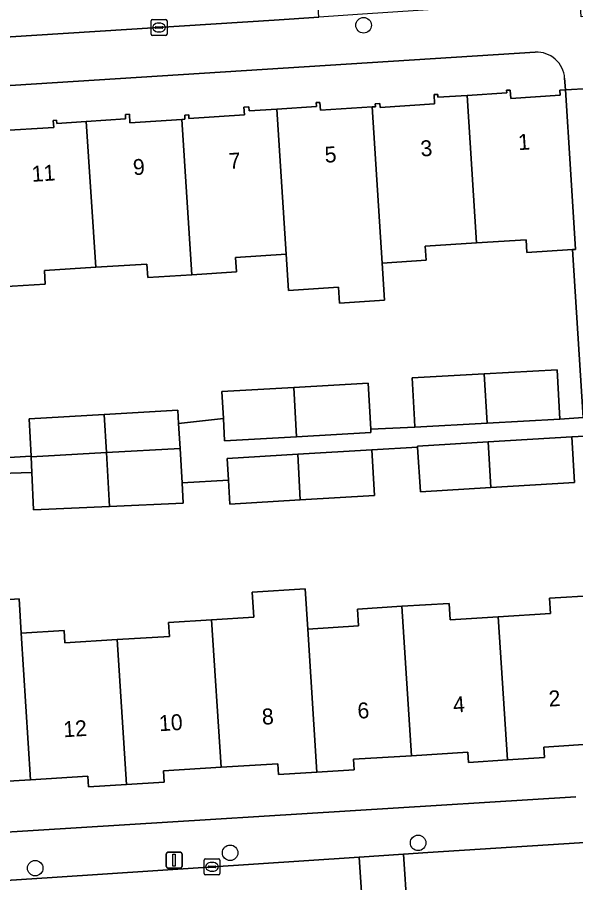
# Model space of a CAD drawing. Extents: x 159680 to 160786, y 387323 to 388340.
# Drawn here: x 160418.2 to 160453.3, y 387578.1 to 387632.5 of the extents above; entities that cross this region are included whole.
import ezdxf

# ---------------------------------------------------------------- set-up
doc = ezdxf.new("R2010")
doc.units = 0
for name, color, linetype in [('IMGEO_Boom', 7, 'Continuous'), ('IMGEO_Erf', 7, 'Continuous'), ('IMGEO_Kolk', 7, 'Continuous'), ('IMGEO_Lichtmast', 7, 'Continuous'), ('IMGEO_Pand', 7, 'Continuous'), ('IMGEO_Pand_nummerreeks', 7, 'Continuous'), ('IMGEO_Rijbaan_lokaal_open', 7, 'Continuous'), ('IMGEO_Voetpad_open', 7, 'Continuous')]:
    doc.layers.add(name, color=color, linetype=linetype)

msp = doc.modelspace()

# ---------------------------------------------------------------- linework, layer by layer
at = {"layer": 'IMGEO_Boom'}
for centre in [(160439.967, 387632.001), (160443.398, 387580.558), (160431.576, 387579.932), (160419.318, 387578.966)]:
    msp.add_circle(centre, 0.489, dxfattribs=at)
at = {"layer": 'IMGEO_Erf'}
for points in [[(160450.762, 387630.3), (160394.281, 387626.711)], [(160416.966, 387625.35), (160420.482, 387625.575), (160420.443, 387626.001), (160420.662, 387626.027), (160420.675, 387625.826), (160422.528, 387625.945), (160425.006, 387626.104), (160424.987, 387626.39), (160425.241, 387626.407), (160425.275, 387625.868), (160428.531, 387626.077), (160428.736, 387626.09), (160428.719, 387626.341), (160428.97, 387626.357), (160428.985, 387626.133), (160432.472, 387626.356), (160432.441, 387626.84), (160432.752, 387626.86), (160432.767, 387626.618), (160434.502, 387626.729), (160437.01, 387626.89), (160436.995, 387627.13), (160437.218, 387627.144), (160437.25, 387626.656), (160440.506, 387626.864), (160440.707, 387626.877), (160440.695, 387627.063), (160440.995, 387627.082), (160441.011, 387626.833), (160444.436, 387627.052), (160444.398, 387627.639), (160444.63, 387627.654), (160444.642, 387627.468), (160446.472, 387627.585), (160448.964, 387627.745), (160448.954, 387627.907), (160449.188, 387627.922), (160449.221, 387627.4), (160452.335, 387627.599), (160452.315, 387627.911), (160452.653, 387627.933), (160452.608, 387628.671)], [(160416.594, 387604.743), (160419.055, 387604.884), (160418.941, 387607.24), (160423.659, 387607.514), (160428.285, 387607.782), (160428.333, 387606.952), (160431.151, 387607.261), (160431.057, 387608.963), (160435.581, 387609.214), (160440.26, 387609.474), (160440.421, 387606.593), (160443.199, 387606.719), (160443.174, 387607.168), (160443.027, 387609.819), (160447.551, 387610.07), (160452.144, 387610.326), (160452.317, 387607.226), (160453.777, 387607.315), (160453.099, 387617.888), (160450.24, 387617.705), (160450.189, 387618.501), (160447.072, 387618.301), (160443.837, 387618.094), (160443.893, 387617.213), (160441.14, 387617.036), (160441.29, 387614.706), (160438.456, 387614.523), (160438.391, 387615.524), (160435.239, 387615.32), (160435.092, 387617.599), (160431.91, 387617.395), (160431.968, 387616.487), (160429.162, 387616.307), (160426.398, 387616.129), (160426.343, 387616.979), (160423.121, 387616.773), (160419.895, 387616.566), (160419.95, 387615.716), (160417.187, 387615.539)], [(160453.852, 387606.147), (160453.054, 387606.096), (160453.226, 387603.226), (160447.963, 387602.911), (160443.536, 387602.645), (160443.367, 387605.465), (160440.493, 387605.293), (160440.653, 387602.422), (160435.988, 387602.143), (160431.561, 387601.877), (160431.471, 387603.38), (160428.551, 387603.212), (160428.625, 387601.935), (160423.993, 387601.722), (160419.21, 387601.502), (160419.102, 387603.865), (160417.775, 387603.814)], [(160412.292, 387595.501), (160418.303, 387595.922), (160418.442, 387593.748), (160421.134, 387593.916), (160421.182, 387593.142), (160424.48, 387593.347), (160427.753, 387593.551), (160427.7, 387594.416), (160430.412, 387594.585), (160433.07, 387594.751), (160432.969, 387596.33), (160436.3, 387596.543), (160436.461, 387594.011), (160439.654, 387594.21), (160439.588, 387595.267), (160442.382, 387595.441), (160445.353, 387595.625), (160445.417, 387594.595), (160448.436, 387594.783), (160451.721, 387594.987), (160451.661, 387595.956), (160454.494, 387596.132)], [(160454.737, 387586.801), (160451.308, 387586.587), (160451.349, 387585.922), (160449.01, 387585.776), (160446.559, 387585.624), (160446.52, 387586.263), (160442.981, 387586.043), (160439.337, 387585.816), (160439.378, 387585.153), (160437.035, 387585.008), (160434.624, 387584.858), (160434.582, 387585.534), (160431.003, 387585.311), (160427.38, 387585.086), (160427.424, 387584.379), (160425.061, 387584.232), (160422.66, 387584.083), (160422.619, 387584.748), (160419.03, 387584.525), (160415.485, 387584.305)], [(160396.537, 387579.934), (160453.309, 387583.46)]]:
    msp.add_lwpolyline(points, dxfattribs=at)
msp.add_arc((160450.872, 387628.564), 1.74, 3.5297, 93.6168, dxfattribs=at)
at = {"layer": 'IMGEO_Kolk'}
for p, q in [((160426.606, 387631.433), (160426.606, 387632.285)), ((160426.681, 387632.359), (160427.533, 387632.359)), ((160427.607, 387632.285), (160427.607, 387631.433)), ((160426.865, 387631.853), (160426.865, 387631.865)), ((160427.303, 387631.816), (160426.905, 387631.816)), ((160426.908, 387631.902), (160427.306, 387631.902)), ((160427.094, 387632.139), (160427.119, 387632.139)), ((160427.349, 387631.865), (160427.349, 387631.853)), ((160427.533, 387631.359), (160426.681, 387631.359)), ((160427.117, 387631.579), (160427.092, 387631.579)), ((160429.935, 387578.624), (160429.935, 387579.476)), ((160430.01, 387579.55), (160430.862, 387579.55)), ((160430.936, 387579.476), (160430.936, 387578.624)), ((160430.194, 387579.044), (160430.194, 387579.056)), ((160430.632, 387579.007), (160430.234, 387579.007)), ((160430.237, 387579.093), (160430.635, 387579.093)), ((160430.423, 387579.33), (160430.448, 387579.33)), ((160430.678, 387579.056), (160430.678, 387579.044)), ((160430.862, 387578.55), (160430.01, 387578.55)), ((160430.446, 387578.77), (160430.421, 387578.77))]:
    msp.add_line(p, q, dxfattribs=at)
for points in [[(160426.606, 387631.433), (160426.606, 387632.285)], [(160426.681, 387632.359), (160427.533, 387632.359)], [(160427.607, 387632.285), (160427.607, 387631.433)], [(160427.533, 387631.359), (160426.681, 387631.359)], [(160429.935, 387578.624), (160429.935, 387579.476)], [(160430.01, 387579.55), (160430.862, 387579.55)], [(160430.936, 387579.476), (160430.936, 387578.624)], [(160430.862, 387578.55), (160430.01, 387578.55)]]:
    msp.add_lwpolyline(points, dxfattribs=at)
for centre, radius, start, end in [((160426.683, 387632.283), 0.0765, 91.552, 178.448), ((160426.683, 387632.283), 0.0765, 91.552, 178.448), ((160427.531, 387632.283), 0.0765, 1.552, 88.448), ((160427.531, 387632.283), 0.0765, 1.552, 88.448), ((160426.905, 387631.862), 0.0403, 85.8775, 175.7526), ((160426.902, 387631.852), 0.0366, 178.938, 274.7102), ((160427.306, 387631.859), 0.043, 264.8664, 352.4533), ((160427.31, 387631.864), 0.0386, 1.7309, 96.639), ((160426.683, 387631.435), 0.0765, 181.552, 268.448), ((160426.683, 387631.435), 0.0765, 181.552, 268.448), ((160427.531, 387631.435), 0.0765, 271.552, 358.448), ((160427.531, 387631.435), 0.0765, 271.552, 358.448), ((160430.012, 387579.474), 0.0765, 91.552, 178.448), ((160430.012, 387579.474), 0.0765, 91.552, 178.448), ((160430.86, 387579.474), 0.0765, 1.552, 88.448), ((160430.86, 387579.474), 0.0765, 1.552, 88.448), ((160430.234, 387579.053), 0.0403, 85.8775, 175.7526), ((160430.231, 387579.043), 0.0366, 178.938, 274.7102), ((160430.635, 387579.05), 0.043, 264.8664, 352.4533), ((160430.639, 387579.055), 0.0386, 1.7309, 96.639), ((160430.012, 387578.626), 0.0765, 181.552, 268.448), ((160430.012, 387578.626), 0.0765, 181.552, 268.448), ((160430.86, 387578.626), 0.0765, 271.552, 358.448), ((160430.86, 387578.626), 0.0765, 271.552, 358.448)]:
    msp.add_arc(centre, radius, start, end, dxfattribs=at)
for centre, major_axis, ratio, start_param, end_param in [((160427.093, 387631.859), (-0.387, 0.002), 0.722429, 4.712389, 7.853982), ((160427.118, 387631.859), (-0.39, 0.002), 0.717154, 1.570796, 4.712389), ((160430.422, 387579.05), (-0.387, 0.002), 0.722429, 4.712389, 7.853982), ((160430.447, 387579.05), (-0.39, 0.002), 0.717154, 1.570796, 4.712389)]:
    msp.add_ellipse(centre, major_axis=major_axis, ratio=ratio, start_param=start_param, end_param=end_param, dxfattribs=at)
at = {"layer": 'IMGEO_Lichtmast'}
for p, q in [((160427.66, 387579.97), (160428.45, 387579.97)), ((160428.45, 387579.97), (160427.66, 387579.97)), ((160427.56, 387579.07), (160427.56, 387579.87)), ((160427.56, 387579.87), (160427.56, 387579.07)), ((160428.55, 387579.87), (160428.55, 387579.07)), ((160428.55, 387579.07), (160428.55, 387579.87)), ((160428.45, 387578.97), (160427.66, 387578.97)), ((160427.66, 387578.97), (160428.45, 387578.97))]:
    msp.add_line(p, q, dxfattribs=at)
msp.add_lwpolyline([(160427.98, 387579.845), (160428.13, 387579.845), (160428.13, 387579.095), (160427.98, 387579.095), (160427.98, 387579.845)], dxfattribs=at)
for centre, start, end in [((160427.66, 387579.87), 90, 180), ((160427.66, 387579.87), 90, 180), ((160428.45, 387579.87), 0, 90), ((160428.45, 387579.87), 360, 90), ((160427.66, 387579.07), 180, 270), ((160427.66, 387579.07), 180, 270), ((160428.45, 387579.07), 270, 0), ((160428.45, 387579.07), 270, 0)]:
    msp.add_arc(centre, 0.1, start, end, dxfattribs=at)
at = {"layer": 'IMGEO_Pand'}
for points in [[(160452.973, 387622.944), (160452.653, 387627.933), (160452.315, 387627.911), (160452.335, 387627.599), (160449.221, 387627.4), (160449.188, 387627.922), (160448.954, 387627.907), (160448.964, 387627.745), (160446.472, 387627.585), (160447.072, 387618.301), (160450.189, 387618.501), (160450.24, 387617.705), (160453.099, 387617.888), (160453.297, 387617.901)], [(160446.472, 387627.585), (160444.642, 387627.468), (160444.63, 387627.654), (160444.398, 387627.639), (160444.436, 387627.052), (160441.011, 387626.833), (160440.995, 387627.082), (160440.695, 387627.063), (160440.707, 387626.877), (160440.506, 387626.864), (160441.14, 387617.036), (160443.893, 387617.213), (160443.837, 387618.094), (160447.072, 387618.301)], [(160434.502, 387626.729), (160432.767, 387626.618), (160432.752, 387626.86), (160432.441, 387626.84), (160432.472, 387626.356), (160428.985, 387626.133), (160428.97, 387626.357), (160428.719, 387626.341), (160428.736, 387626.09), (160428.531, 387626.077), (160429.162, 387616.307), (160431.968, 387616.487), (160431.91, 387617.395), (160435.092, 387617.599)], [(160440.506, 387626.864), (160437.25, 387626.656), (160437.218, 387627.144), (160436.995, 387627.13), (160437.01, 387626.89), (160434.502, 387626.729), (160435.092, 387617.599), (160435.239, 387615.32), (160438.391, 387615.524), (160438.456, 387614.523), (160441.29, 387614.706), (160441.14, 387617.036)], [(160423.121, 387616.773), (160426.343, 387616.979), (160426.398, 387616.129), (160429.162, 387616.307), (160428.531, 387626.077), (160425.275, 387625.868), (160425.241, 387626.407), (160424.987, 387626.39), (160425.006, 387626.104), (160422.528, 387625.945)], [(160422.528, 387625.945), (160420.675, 387625.826), (160420.662, 387626.027), (160420.443, 387626.001), (160420.482, 387625.575), (160416.966, 387625.35), (160416.953, 387625.554), (160416.683, 387625.537), (160416.7, 387625.26), (160416.56, 387625.251), (160417.187, 387615.539), (160419.95, 387615.716), (160419.895, 387616.566), (160423.121, 387616.773)], [(160447.551, 387610.07), (160443.027, 387609.819), (160443.174, 387607.168), (160443.199, 387606.719), (160447.73, 387606.97)], [(160447.551, 387610.07), (160447.73, 387606.97), (160452.317, 387607.226), (160452.144, 387610.326)], [(160435.581, 387609.214), (160435.759, 387606.114), (160440.433, 387606.374), (160440.421, 387606.593), (160440.26, 387609.474)], [(160435.581, 387609.214), (160431.057, 387608.963), (160431.151, 387607.261), (160431.229, 387605.863), (160435.759, 387606.114)], [(160428.333, 387606.952), (160428.285, 387607.782), (160423.659, 387607.514), (160423.798, 387605.109), (160428.425, 387605.378)], [(160423.659, 387607.514), (160418.941, 387607.24), (160419.055, 387604.884), (160419.057, 387604.842), (160423.798, 387605.109)], [(160447.963, 387602.911), (160453.226, 387603.226), (160453.054, 387606.096), (160447.798, 387605.781)], [(160447.798, 387605.781), (160443.364, 387605.515), (160443.367, 387605.465), (160443.536, 387602.645), (160447.963, 387602.911)], [(160423.798, 387605.109), (160419.057, 387604.842), (160419.102, 387603.865), (160419.21, 387601.502), (160423.993, 387601.722)], [(160428.425, 387605.378), (160423.798, 387605.109), (160423.993, 387601.722), (160428.625, 387601.935), (160428.551, 387603.212)], [(160435.823, 387605.013), (160431.389, 387604.747), (160431.471, 387603.38), (160431.561, 387601.877), (160435.988, 387602.143)], [(160440.493, 387605.293), (160435.823, 387605.013), (160435.988, 387602.143), (160440.653, 387602.422)], [(160436.461, 387594.011), (160436.3, 387596.543), (160432.969, 387596.33), (160433.07, 387594.751), (160430.412, 387594.585), (160431.003, 387585.311), (160434.582, 387585.534), (160434.624, 387584.858), (160437.035, 387585.008)], [(160418.303, 387595.922), (160412.292, 387595.501), (160412.508, 387592.509), (160413.085, 387583.455), (160415.528, 387583.607), (160415.485, 387584.305), (160419.03, 387584.525), (160418.442, 387593.748)], [(160449.01, 387585.776), (160451.349, 387585.922), (160451.308, 387586.587), (160454.737, 387586.801), (160454.759, 387586.447), (160455.095, 387586.468), (160454.785, 387591.459), (160454.494, 387596.132), (160451.661, 387595.956), (160451.721, 387594.987), (160448.436, 387594.783)], [(160437.035, 387585.008), (160439.378, 387585.153), (160439.337, 387585.816), (160442.981, 387586.043), (160442.382, 387595.441), (160439.588, 387595.267), (160439.654, 387594.21), (160436.461, 387594.011)], [(160442.981, 387586.043), (160446.52, 387586.263), (160446.559, 387585.624), (160449.01, 387585.776), (160448.436, 387594.783), (160445.417, 387594.595), (160445.353, 387595.625), (160442.382, 387595.441)], [(160430.412, 387594.585), (160427.7, 387594.416), (160427.753, 387593.551), (160424.48, 387593.347), (160425.061, 387584.232), (160427.424, 387584.379), (160427.38, 387585.086), (160431.003, 387585.311)], [(160419.03, 387584.525), (160422.619, 387584.748), (160422.66, 387584.083), (160425.061, 387584.232), (160424.48, 387593.347), (160421.182, 387593.142), (160421.134, 387593.916), (160418.442, 387593.748)]]:
    msp.add_lwpolyline(points, close=True, dxfattribs=at)
at = {"layer": 'IMGEO_Rijbaan_lokaal_open'}
for points in [[(160436.714, 387639.529), (160434.363, 387639.379), (160399.818, 387637.136), (160394.868, 387636.835), (160395.312, 387629.855), (160398.834, 387630.068), (160434.34, 387632.32), (160437.161, 387632.511)], [(160440.156, 387572.709), (160439.698, 387579.663), (160420.39, 387578.381), (160401.087, 387577.123), (160401.538, 387570.216), (160412.113, 387570.932)], [(160440.156, 387572.709), (160442.931, 387572.885), (160442.472, 387579.847), (160439.698, 387579.663)]]:
    msp.add_lwpolyline(points, close=True, dxfattribs=at)
msp.add_lwpolyline([(160499.971, 387583.442), (160495.885, 387583.185), (160485.426, 387582.602), (160478.64, 387582.171), (160467.684, 387581.476), (160456.824, 387580.776), (160444.001, 387579.949), (160442.472, 387579.847), (160442.931, 387572.885), (160457.309, 387573.803), (160472.403, 387574.767), (160479.065, 387575.184), (160485.92, 387575.614), (160495.883, 387576.184), (160500.168, 387576.441)], dxfattribs=at)
at = {"layer": 'IMGEO_Voetpad_open'}
for points in [[(160496.056, 387636.345), (160492.821, 387636.144), (160481.961, 387635.497), (160475.236, 387635.058), (160475.298, 387633.96), (160453.647, 387632.526), (160453.585, 387633.624), (160439.904, 387632.697), (160437.161, 387632.511), (160434.34, 387632.32), (160398.834, 387630.068), (160395.312, 387629.855), (160392.558, 387629.688), (160390.606, 387629.57), (160390.661, 387628.473), (160369.275, 387627.177), (160369.351, 387625.187), (160390.777, 387626.518), (160390.938, 387623.931), (160392.397, 387624.045), (160392.372, 387624.571)], [(160452.608, 387628.671), (160452.653, 387627.933), (160454.15, 387628.021), (160453.984, 387630.54), (160475.508, 387631.954), (160475.674, 387629.439), (160480.627, 387629.792)], [(160394.281, 387626.711), (160450.762, 387630.3)], [(160454.15, 387628.021), (160452.653, 387627.933), (160452.973, 387622.944), (160453.297, 387617.901), (160453.099, 387617.888), (160453.777, 387607.315), (160452.317, 387607.226), (160447.73, 387606.97), (160443.199, 387606.719), (160440.421, 387606.593), (160440.433, 387606.374), (160435.759, 387606.114), (160431.229, 387605.863), (160431.151, 387607.261), (160428.333, 387606.952), (160428.425, 387605.378), (160428.551, 387603.212), (160431.471, 387603.38), (160431.389, 387604.747), (160435.823, 387605.013), (160440.493, 387605.293), (160443.367, 387605.465), (160443.364, 387605.515), (160447.798, 387605.781), (160453.054, 387606.096), (160453.852, 387606.147)], [(160393.481, 387582.538), (160394.983, 387582.638), (160394.673, 387587.629), (160394.383, 387592.288), (160394.396, 387592.289), (160393.767, 387602.391), (160395.459, 387602.496), (160399.893, 387602.762), (160404.589, 387603.043), (160407.439, 387603.194), (160411.872, 387603.46), (160417.129, 387603.775), (160417.775, 387603.814), (160419.102, 387603.865), (160419.057, 387604.842), (160419.055, 387604.884), (160416.594, 387604.743), (160411.813, 387604.477), (160407.284, 387604.226), (160404.531, 387604.019), (160399.836, 387603.758), (160395.306, 387603.507), (160395.288, 387603.832), (160393.683, 387603.743)], [(160368.459, 387575.047), (160369.04, 387575.061), (160372.875, 387575.307), (160372.8, 387576.402), (160393.731, 387577.743), (160393.806, 387576.648), (160398.323, 387576.942), (160401.087, 387577.123), (160420.39, 387578.381), (160439.698, 387579.663), (160442.472, 387579.847), (160444.001, 387579.949), (160456.824, 387580.776), (160456.756, 387581.872), (160467.684, 387582.576), (160478.572, 387583.267), (160478.64, 387582.171), (160485.426, 387582.602), (160495.885, 387583.185), (160499.971, 387583.442)], [(160453.309, 387583.46), (160396.537, 387579.934)]]:
    msp.add_lwpolyline(points, dxfattribs=at)
msp.add_arc((160450.872, 387628.564), 1.74, 3.5297, 93.6168, dxfattribs=at)

# ---------------------------------------------------------------- texts
at = {"layer": 'IMGEO_Pand_nummerreeks'}
for s, rotation, p in [('1', 3.73, (160449.713, 387624.14)), ('3', 3.7305, (160443.574, 387623.74)), ('7', 3.7305, (160431.523, 387622.955)), ('5', 3.73, (160437.548, 387623.348)), ('9', 3.7305, (160425.498, 387622.562)), ('11', 3.7305, (160419.127, 387622.147)), ('4', 3.6208, (160445.623, 387588.749)), ('2', 3.6208, (160451.632, 387589.129)), ('6', 3.6208, (160439.611, 387588.368)), ('10', 3.6208, (160427.132, 387587.578)), ('8', 3.6211, (160433.604, 387587.988)), ('12', 3.6208, (160421.114, 387587.198))]:
    msp.add_text(s, height=1, rotation=rotation, dxfattribs=at).set_placement(p)

doc.saveas('drawing.dxf')
